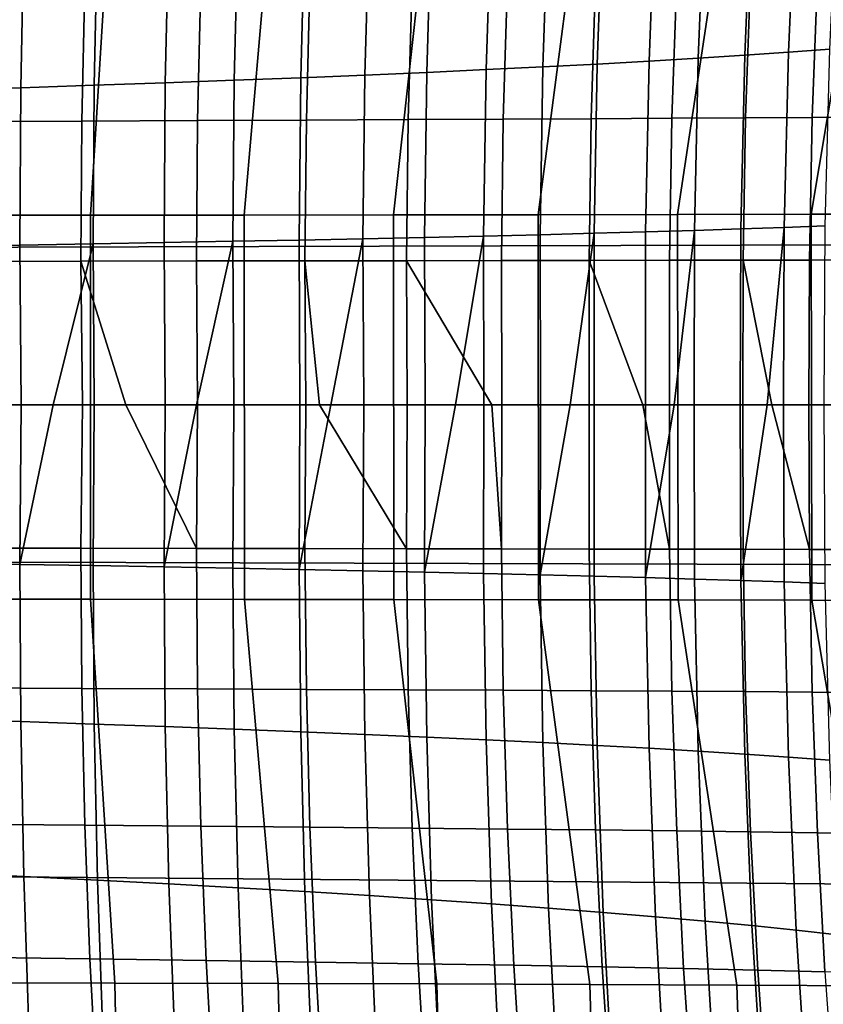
# Model space of a CAD drawing. Header units: metres. Extents: x -248 to 28, y -28 to 28.
# Tile 294 of 507: x -31.34 to -28.6, y -2.05 to 1.32. Entities that reach past the tile are written whole.
import ezdxf

# ---------------------------------------------------------------- set-up
doc = ezdxf.new("R2010")
doc.units = ezdxf.units.M
doc.layers.add('solid_10_061_053_XXX', color=7, linetype='CONTINUOUS')

msp = doc.modelspace()

# ---------------------------------------------------------------- linework, layer by layer
at = {"layer": 'solid_10_061_053_XXX'}
for points in [[(-31.640133, 0.647802, 159.197098), (-31.593479, 1.959898, 159.222061), (-31.021011, 1.960711, 158.99733), (-31.102011, 0.648056, 158.988556)], [(-31.102011, 0.648056, 158.988556), (-31.021011, 1.960711, 158.99733), (-30.463205, 1.961883, 158.738235), (-30.576794, 0.648422, 158.749374)], [(-30.576794, 0.648422, 158.749374), (-30.463205, 1.961883, 158.738235), (-29.922123, 1.9634, 158.445694), (-30.066223, 0.648896, 158.480316)], [(-30.066223, 0.648896, 158.480316), (-29.922123, 1.9634, 158.445694), (-29.399765, 1.965247, 158.120743), (-29.571995, 0.649473, 158.182297)], [(-29.571995, 0.649473, 158.182297), (-29.399765, 1.965247, 158.120743), (-28.898073, 1.967411, 157.764557), (-29.095757, 0.650148, 157.856277)], [(-29.095757, 0.650148, 157.856277), (-28.898073, 1.967411, 157.764557), (-28.418924, 1.969877, 157.378403), (-28.639086, 0.650916, 157.503357)], [(-28.639086, 0.650916, 157.503357), (-28.418924, 1.969877, 157.378403), (-27.964111, 1.972631, 156.963684), (-28.203506, 0.651772, 157.124695)], [(-28.716722, 1.204916, 114.685097), (-28.690523, 1.796702, 114.654495), (-28.841686, 1.781004, 114.350304), (-28.866529, 1.194602, 114.381142)], [(-28.57622, 1.2154, 114.993996), (-28.548676, 1.812669, 114.963684), (-28.690523, 1.796702, 114.654495), (-28.716722, 1.204916, 114.685097)], [(-29.025499, 1.184456, 114.082329), (-29.002016, 1.76557, 114.051323), (-29.171371, 1.7504, 113.757759), (-29.193499, 1.174478, 113.788864)], [(-28.866529, 1.194602, 114.381142), (-28.841686, 1.781004, 114.350304), (-29.002016, 1.76557, 114.051323), (-29.025499, 1.184456, 114.082329)], [(-29.556038, 1.155019, 113.21875), (-29.536587, 1.720837, 113.187645), (-29.732159, 1.70644, 112.911491), (-29.750305, 1.145534, 112.942505)], [(-29.37039, 1.164667, 113.500938), (-29.349609, 1.735489, 113.469795), (-29.536587, 1.720837, 113.187645), (-29.556038, 1.155019, 113.21875)], [(-29.193499, 1.174478, 113.788864), (-29.171371, 1.7504, 113.757759), (-29.349609, 1.735489, 113.469795), (-29.37039, 1.164667, 113.500938)], [(-29.953054, 1.136211, 112.672394), (-29.93618, 1.692297, 112.641548), (-30.148514, 1.678405, 112.377998), (-30.164152, 1.127048, 112.408607)], [(-29.750305, 1.145534, 112.942505), (-29.732159, 1.70644, 112.911491), (-29.93618, 1.692297, 112.641548), (-29.953054, 1.136211, 112.672394)], [(-24.355747, 1.67449, 165.425003), (-31.773745, 1.610465, 167.283325), (-31.763758, 0.537145, 167.322922), (-24.344797, 0.55849, 165.468567)], [(-30.610857, 1.109194, 111.900764), (-30.597551, 1.651361, 111.870819), (-30.833979, 1.638205, 111.627548), (-30.846195, 1.100501, 111.657082)], [(-30.383465, 1.118043, 112.151337), (-30.369017, 1.66476, 112.121033), (-30.597551, 1.651361, 111.870819), (-30.610857, 1.109194, 111.900764)], [(-30.164152, 1.127048, 112.408607), (-30.148514, 1.678405, 112.377998), (-30.369017, 1.66476, 112.121033), (-30.383465, 1.118043, 112.151337)], [(-31.089346, 1.09196, 111.420471), (-31.078161, 1.625289, 111.391396), (-31.32996, 1.61261, 111.162544), (-31.340176, 1.083572, 111.191116)], [(-30.846195, 1.100501, 111.657082), (-30.833979, 1.638205, 111.627548), (-31.078161, 1.625289, 111.391396), (-31.089346, 1.09196, 111.420471)], [(-31.340176, 1.083572, 111.191116), (-31.32996, 1.61261, 111.162544), (-31.589235, 1.600166, 110.94117), (-31.598549, 1.075333, 110.969208)], [(-29.677328, 1.45068, 40.673183), (-29.691547, 0.97636, 40.617195), (-30.016043, 0.974793, 41.779808), (-30.00281, 1.447451, 41.837265)], [(-29.375971, 1.453871, 39.503334), (-29.391148, 0.977875, 39.448933), (-29.691547, 0.97636, 40.617195), (-29.677328, 1.45068, 40.673183)], [(-29.098944, 1.457034, 38.328533), (-29.115044, 0.979343, 38.275833), (-29.391148, 0.977875, 39.448933), (-29.375971, 1.453871, 39.503334)], [(-28.84631, 1.460193, 37.149624), (-28.863291, 0.980781, 37.098728), (-29.115044, 0.979343, 38.275833), (-29.098944, 1.457034, 38.328533)], [(-28.618097, 1.463373, 35.967461), (-28.635912, 0.982206, 35.918468), (-28.863291, 0.980781, 37.098728), (-28.84631, 1.460193, 37.149624)], [(-28.414335, 1.466603, 34.782898), (-28.43293, 0.983636, 34.735889), (-28.635912, 0.982206, 35.918468), (-28.618097, 1.463373, 35.967461)], [(-31.121479, 1.437479, 45.286865), (-31.131666, 0.969741, 45.225761), (-31.55011, 0.967927, 46.357792), (-31.540943, 1.434039, 46.419838)], [(-30.725136, 1.440857, 44.144913), (-30.736343, 0.971487, 44.084888), (-31.131666, 0.969741, 45.225761), (-31.121479, 1.437479, 45.286865)], [(-30.352161, 1.444179, 42.994778), (-30.364389, 0.97317, 42.93597), (-30.736343, 0.971487, 44.084888), (-30.725136, 1.440857, 44.144913)], [(-30.00281, 1.447451, 41.837265), (-30.016043, 0.974793, 41.779808), (-30.364389, 0.97317, 42.93597), (-30.352161, 1.444179, 42.994778)], [(-28.591732, 0.611116, 115.015244), (-28.57622, 1.2154, 114.993996), (-28.716722, 1.204916, 114.685097), (-28.731237, 0.605959, 114.706696)], [(-29.037987, 0.595886, 114.104446), (-29.025499, 1.184456, 114.082329), (-29.193499, 1.174478, 113.788864), (-29.204971, 0.59097, 113.811142)], [(-28.880032, 0.600882, 114.40303), (-28.866529, 1.194602, 114.381142), (-29.025499, 1.184456, 114.082329), (-29.037987, 0.595886, 114.104446)], [(-28.731237, 0.605959, 114.706696), (-28.716722, 1.204916, 114.685097), (-28.866529, 1.194602, 114.381142), (-28.880032, 0.600882, 114.40303)], [(-29.758825, 0.576691, 112.964851), (-29.750305, 1.145534, 112.942505), (-29.953054, 1.136211, 112.672394), (-29.960648, 0.572086, 112.694626)], [(-29.565519, 0.581373, 113.24115), (-29.556038, 1.155019, 113.21875), (-29.750305, 1.145534, 112.942505), (-29.758825, 0.576691, 112.964851)], [(-29.380859, 0.586132, 113.523308), (-29.37039, 1.164667, 113.500938), (-29.556038, 1.155019, 113.21875), (-29.565519, 0.581373, 113.24115)], [(-29.204971, 0.59097, 113.811142), (-29.193499, 1.174478, 113.788864), (-29.37039, 1.164667, 113.500938), (-29.380859, 0.586132, 113.523308)], [(-30.389322, 0.563105, 112.173134), (-30.383465, 1.118043, 112.151337), (-30.610857, 1.109194, 111.900764), (-30.615917, 0.558726, 111.922249)], [(-30.170856, 0.567558, 112.430656), (-30.164152, 1.127048, 112.408607), (-30.383465, 1.118043, 112.151337), (-30.389322, 0.563105, 112.173134)], [(-29.960648, 0.572086, 112.694626), (-29.953054, 1.136211, 112.672394), (-30.164152, 1.127048, 112.408607), (-30.170856, 0.567558, 112.430656)], [(-31.343187, 0.546032, 111.211357), (-31.340176, 1.083572, 111.191116), (-31.598549, 1.075333, 110.969208), (-31.601007, 0.541944, 110.988945)], [(-31.092979, 0.550191, 111.441177), (-31.089346, 1.09196, 111.420471), (-31.340176, 1.083572, 111.191116), (-31.343187, 0.546032, 111.211357)], [(-30.850513, 0.554422, 111.6782), (-30.846195, 1.100501, 111.657082), (-31.089346, 1.09196, 111.420471), (-31.092979, 0.550191, 111.441177)], [(-30.615917, 0.558726, 111.922249), (-30.610857, 1.109194, 111.900764), (-30.846195, 1.100501, 111.657082), (-30.850513, 0.554422, 111.6782)], [(-29.691547, 0.97636, 40.617195), (-29.698055, 0.49297, 40.574913), (-30.021643, 0.492494, 41.736126), (-30.016043, 0.974793, 41.779808)], [(-29.391148, 0.977875, 39.448933), (-29.398529, 0.493407, 39.408161), (-29.698055, 0.49297, 40.574913), (-29.691547, 0.97636, 40.617195)], [(-29.115044, 0.979343, 38.275833), (-29.123259, 0.493806, 38.236679), (-29.398529, 0.493407, 39.408161), (-29.391148, 0.977875, 39.448933)], [(-28.863291, 0.980781, 37.098728), (-28.872293, 0.494176, 37.061287), (-29.123259, 0.493806, 38.236679), (-29.115044, 0.979343, 38.275833)], [(-28.635912, 0.982206, 35.918468), (-28.645653, 0.494525, 35.88282), (-28.872293, 0.494176, 37.061287), (-28.863291, 0.980781, 37.098728)], [(-28.43293, 0.983636, 34.735889), (-28.443356, 0.494862, 34.702114), (-28.645653, 0.494525, 35.88282), (-28.635912, 0.982206, 35.918468)], [(-31.131666, 0.969741, 45.225761), (-31.134439, 0.490805, 45.178616), (-31.551933, 0.49015, 46.309753), (-31.55011, 0.967927, 46.357792)], [(-30.736343, 0.971487, 44.084888), (-30.74007, 0.491413, 44.038773), (-31.134439, 0.490805, 45.178616), (-31.131666, 0.969741, 45.225761)], [(-30.364389, 0.97317, 42.93597), (-30.369061, 0.491975, 42.89101), (-30.74007, 0.491413, 44.038773), (-30.736343, 0.971487, 44.084888)], [(-30.016043, 0.974793, 41.779808), (-30.021643, 0.492494, 41.736126), (-30.369061, 0.491975, 42.89101), (-30.364389, 0.97317, 42.93597)], [(-31.101475, -0.665108, 158.988617), (-31.639824, -0.664847, 159.19725), (-31.640133, 0.647802, 159.197098), (-31.102011, 0.648056, 158.988556)], [(-30.57604, -0.665484, 158.749298), (-31.101475, -0.665108, 158.988617), (-31.102011, 0.648056, 158.988556), (-30.576794, 0.648422, 158.749374)], [(-30.065266, -0.665971, 158.480087), (-30.57604, -0.665484, 158.749298), (-30.576794, 0.648422, 158.749374), (-30.066223, 0.648896, 158.480316)], [(-29.570852, -0.666563, 158.181885), (-30.065266, -0.665971, 158.480087), (-30.066223, 0.648896, 158.480316), (-29.571995, 0.649473, 158.182297)], [(-29.09444, -0.667256, 157.855682), (-29.570852, -0.666563, 158.181885), (-29.571995, 0.649473, 158.182297), (-29.095757, 0.650148, 157.856277)], [(-28.637621, -0.668045, 157.502548), (-29.09444, -0.667256, 157.855682), (-29.095757, 0.650148, 157.856277), (-28.639086, 0.650916, 157.503357)], [(-28.20191, -0.668924, 157.123642), (-28.637621, -0.668045, 157.502548), (-28.639086, 0.650916, 157.503357), (-28.203506, 0.651772, 157.124695)], [(-28.78933, 0, 114.602432), (-28.731237, 0.605959, 114.706696), (-28.880032, 0.600882, 114.40303), (-28.881758, 0, 114.415985)], [(-28.733622, 0, 114.719322), (-28.731237, 0.605959, 114.706696), (-28.78933, 0, 114.602432)], [(-28.594757, 0, 115.027504), (-28.591732, 0.611116, 115.015244), (-28.731237, 0.605959, 114.706696), (-28.733622, 0, 114.719322)], [(-29.854322, 0, 112.846001), (-29.758825, 0.576691, 112.964851), (-29.960648, 0.572086, 112.694626), (-29.958654, 0, 112.708054)], [(-29.757387, 0, 112.978378), (-29.758825, 0.576691, 112.964851), (-29.854322, 0, 112.846001)], [(-29.56468, 0, 113.254684), (-29.565519, 0.581373, 113.24115), (-29.758825, 0.576691, 112.964851), (-29.757387, 0, 112.978378)], [(-29.462831, 0, 113.408447), (-29.380859, 0.586132, 113.523308), (-29.565519, 0.581373, 113.24115), (-29.56468, 0, 113.254684)], [(-29.380632, 0, 113.536812), (-29.380859, 0.586132, 113.523308), (-29.462831, 0, 113.408447)], [(-29.205389, 0, 113.824524), (-29.204971, 0.59097, 113.811142), (-29.380859, 0.586132, 113.523308), (-29.380632, 0, 113.536812)], [(-29.107368, 0, 113.99469), (-29.037987, 0.595886, 114.104446), (-29.204971, 0.59097, 113.811142), (-29.205389, 0, 113.824524)], [(-29.039053, 0, 114.117653), (-29.037987, 0.595886, 114.104446), (-29.107368, 0, 113.99469)], [(-28.881758, 0, 114.415985), (-28.880032, 0.600882, 114.40303), (-29.037987, 0.595886, 114.104446), (-29.039053, 0, 114.117653)], [(-24.34474, -0.55844, 165.468567), (-24.344797, 0.55849, 165.468567), (-31.763758, 0.537145, 167.322922), (-31.763672, -0.536971, 167.322906)], [(-31.338863, 0, 111.222954), (-31.343187, 0.546032, 111.211357), (-31.601007, 0.541944, 110.988945), (-31.596539, 0, 111.000053)], [(-31.229898, 0, 111.321556), (-31.092979, 0.550191, 111.441177), (-31.343187, 0.546032, 111.211357), (-31.338863, 0, 111.222954)], [(-31.088894, 0, 111.453209), (-31.092979, 0.550191, 111.441177), (-31.229898, 0, 111.321556)], [(-30.846733, 0, 111.690628), (-30.850513, 0.554422, 111.6782), (-31.092979, 0.550191, 111.441177), (-31.088894, 0, 111.453209)], [(-30.739462, 0, 111.800667), (-30.615917, 0.558726, 111.922249), (-30.850513, 0.554422, 111.6782), (-30.846733, 0, 111.690628)], [(-30.612499, 0, 111.93502), (-30.615917, 0.558726, 111.922249), (-30.739462, 0, 111.800667)], [(-30.386333, 0, 112.18618), (-30.389322, 0.563105, 112.173134), (-30.615917, 0.558726, 111.922249), (-30.612499, 0, 111.93502)], [(-30.280382, 0, 112.309425), (-30.170856, 0.567558, 112.430656), (-30.389322, 0.563105, 112.173134), (-30.386333, 0, 112.18618)], [(-30.168335, 0, 112.443932), (-30.170856, 0.567558, 112.430656), (-30.280382, 0, 112.309425)], [(-29.958654, 0, 112.708054), (-29.960648, 0.572086, 112.694626), (-30.170856, 0.567558, 112.430656), (-30.168335, 0, 112.443932)], [(-31.134439, 0.490805, 45.178616), (-31.129419, 0, 45.145908), (-31.545982, 0, 46.276146), (-31.551933, 0.49015, 46.309753)], [(-30.74007, 0.491413, 44.038773), (-30.735975, 0, 44.007088), (-30.981544, 0, 44.726669), (-31.134439, 0.490805, 45.178616)], [(-30.981544, 0, 44.726669), (-31.129419, 0, 45.145908), (-31.134439, 0.490805, 45.178616)], [(-30.369061, 0.491975, 42.89101), (-30.365862, 0, 42.860424), (-30.735975, 0, 44.007088), (-30.74007, 0.491413, 44.038773)], [(-30.021643, 0.492494, 41.736126), (-30.019379, 0, 41.706944), (-30.319578, 0, 42.711163), (-30.369061, 0.491975, 42.89101)], [(-30.319578, 0, 42.711163), (-30.365862, 0, 42.860424), (-30.369061, 0.491975, 42.89101)], [(-29.698055, 0.49297, 40.574913), (-29.696583, 0, 40.546852), (-29.730467, 0, 40.673073), (-30.021643, 0.492494, 41.736126)], [(-29.730467, 0, 40.673073), (-30.019379, 0, 41.706944), (-30.021643, 0.492494, 41.736126)], [(-29.398529, 0.493407, 39.408161), (-29.397959, 0, 39.381893), (-29.696583, 0, 40.546852), (-29.698055, 0.49297, 40.574913)], [(-29.123259, 0.493806, 38.236679), (-29.123426, 0, 38.211823), (-29.215137, 0, 38.614834), (-29.398529, 0.493407, 39.408161)], [(-29.215137, 0, 38.614834), (-29.397959, 0, 39.381893), (-29.398529, 0.493407, 39.408161)], [(-28.872293, 0.494176, 37.061287), (-28.873203, 0, 37.03817), (-29.123426, 0, 38.211823), (-29.123259, 0.493806, 38.236679)], [(-28.774309, 0, 36.538948), (-28.873203, 0, 37.03817), (-28.872293, 0.494176, 37.061287)], [(-28.645653, 0.494525, 35.88282), (-28.647259, 0, 35.861588), (-28.774309, 0, 36.538948), (-28.872293, 0.494176, 37.061287)], [(-28.443356, 0.494862, 34.702114), (-28.44549, 0, 34.682209), (-28.647259, 0, 35.861588), (-28.645653, 0.494525, 35.88282)], [(-31.343187, -0.546032, 111.211357), (-31.338863, 0, 111.222954), (-31.596539, 0, 111.000053), (-31.601007, -0.541945, 110.988945)], [(-31.551933, -0.490151, 46.309753), (-31.545982, 0, 46.276146), (-31.129419, 0, 45.145908), (-31.134439, -0.490805, 45.178616)], [(-31.343187, -0.546032, 111.211357), (-31.229898, 0, 111.321556), (-31.338863, 0, 111.222954)], [(-31.092979, -0.550191, 111.441177), (-31.088894, 0, 111.453209), (-31.229898, 0, 111.321556), (-31.343187, -0.546032, 111.211357)], [(-31.134439, -0.490805, 45.178616), (-31.129419, 0, 45.145908), (-30.981544, 0, 44.726669), (-30.74007, -0.491413, 44.038773)], [(-30.850513, -0.554422, 111.6782), (-30.846733, 0, 111.690628), (-31.088894, 0, 111.453209), (-31.092979, -0.550191, 111.441177)], [(-30.74007, -0.491413, 44.038773), (-30.981544, 0, 44.726669), (-30.735975, 0, 44.007088)], [(-30.850513, -0.554422, 111.6782), (-30.739462, 0, 111.800667), (-30.846733, 0, 111.690628)], [(-30.615917, -0.558727, 111.922249), (-30.612499, 0, 111.93502), (-30.739462, 0, 111.800667), (-30.850513, -0.554422, 111.6782)], [(-30.74007, -0.491413, 44.038773), (-30.735975, 0, 44.007088), (-30.365862, 0, 42.860424), (-30.369061, -0.491975, 42.89101)], [(-30.389322, -0.563105, 112.173134), (-30.386333, 0, 112.18618), (-30.612499, 0, 111.93502), (-30.615917, -0.558727, 111.922249)], [(-30.389322, -0.563105, 112.173134), (-30.280382, 0, 112.309425), (-30.386333, 0, 112.18618)], [(-30.170856, -0.567558, 112.430656), (-30.168335, 0, 112.443932), (-30.280382, 0, 112.309425), (-30.389322, -0.563105, 112.173134)], [(-30.369061, -0.491975, 42.89101), (-30.365862, 0, 42.860424), (-30.319578, 0, 42.711163), (-30.021643, -0.492494, 41.736126)], [(-30.021643, -0.492494, 41.736126), (-30.319578, 0, 42.711163), (-30.019379, 0, 41.706944)], [(-29.960648, -0.572087, 112.694626), (-29.958654, 0, 112.708054), (-30.168335, 0, 112.443932), (-30.170856, -0.567558, 112.430656)], [(-30.021643, -0.492494, 41.736126), (-30.019379, 0, 41.706944), (-29.730467, 0, 40.673073), (-29.698055, -0.492971, 40.574913)], [(-29.960648, -0.572087, 112.694626), (-29.854322, 0, 112.846001), (-29.958654, 0, 112.708054)], [(-29.758825, -0.576691, 112.964851), (-29.757387, 0, 112.978378), (-29.854322, 0, 112.846001), (-29.960648, -0.572087, 112.694626)], [(-29.565519, -0.581373, 113.24115), (-29.56468, 0, 113.254684), (-29.757387, 0, 112.978378), (-29.758825, -0.576691, 112.964851)], [(-29.698055, -0.492971, 40.574913), (-29.730467, 0, 40.673073), (-29.696583, 0, 40.546852)], [(-29.698055, -0.492971, 40.574913), (-29.696583, 0, 40.546852), (-29.397959, 0, 39.381893), (-29.398529, -0.493407, 39.408161)], [(-29.565519, -0.581373, 113.24115), (-29.462831, 0, 113.408447), (-29.56468, 0, 113.254684)], [(-29.380859, -0.586132, 113.523308), (-29.380632, 0, 113.536812), (-29.462831, 0, 113.408447), (-29.565519, -0.581373, 113.24115)], [(-29.398529, -0.493407, 39.408161), (-29.397959, 0, 39.381893), (-29.215137, 0, 38.614834), (-29.123259, -0.493806, 38.236679)], [(-29.204971, -0.59097, 113.811142), (-29.205389, 0, 113.824524), (-29.380632, 0, 113.536812), (-29.380859, -0.586132, 113.523308)], [(-29.123259, -0.493806, 38.236679), (-29.215137, 0, 38.614834), (-29.123426, 0, 38.211823)], [(-29.204971, -0.59097, 113.811142), (-29.107368, 0, 113.99469), (-29.205389, 0, 113.824524)], [(-29.037987, -0.595886, 114.104446), (-29.039053, 0, 114.117653), (-29.107368, 0, 113.99469), (-29.204971, -0.59097, 113.811142)], [(-29.123259, -0.493806, 38.236679), (-29.123426, 0, 38.211823), (-28.873203, 0, 37.03817), (-28.872293, -0.494176, 37.061287)], [(-28.880032, -0.600882, 114.40303), (-28.881758, 0, 114.415985), (-29.039053, 0, 114.117653), (-29.037987, -0.595886, 114.104446)], [(-28.880032, -0.600882, 114.40303), (-28.78933, 0, 114.602432), (-28.881758, 0, 114.415985)], [(-28.731237, -0.605959, 114.706696), (-28.733622, 0, 114.719322), (-28.78933, 0, 114.602432), (-28.880032, -0.600882, 114.40303)], [(-28.872293, -0.494176, 37.061287), (-28.873203, 0, 37.03817), (-28.774309, 0, 36.538948), (-28.645653, -0.494525, 35.88282)], [(-28.645653, -0.494525, 35.88282), (-28.774309, 0, 36.538948), (-28.647259, 0, 35.861588)], [(-28.591732, -0.611117, 115.015244), (-28.594757, 0, 115.027504), (-28.733622, 0, 114.719322), (-28.731237, -0.605959, 114.706696)], [(-28.645653, -0.494525, 35.88282), (-28.647259, 0, 35.861588), (-28.44549, 0, 34.682209), (-28.443356, -0.494863, 34.702114)], [(-31.134439, -0.490805, 45.178616), (-31.131666, -0.969741, 45.225761), (-31.55011, -0.967927, 46.357792), (-31.551933, -0.490151, 46.309753)], [(-30.74007, -0.491413, 44.038773), (-30.736343, -0.971488, 44.084888), (-31.131666, -0.969741, 45.225761), (-31.134439, -0.490805, 45.178616)], [(-30.369061, -0.491975, 42.89101), (-30.364389, -0.973171, 42.93597), (-30.736343, -0.971488, 44.084888), (-30.74007, -0.491413, 44.038773)], [(-30.021643, -0.492494, 41.736126), (-30.016043, -0.974794, 41.779808), (-30.364389, -0.973171, 42.93597), (-30.369061, -0.491975, 42.89101)], [(-29.698055, -0.492971, 40.574913), (-29.691547, -0.97636, 40.617195), (-30.016043, -0.974794, 41.779808), (-30.021643, -0.492494, 41.736126)], [(-29.398529, -0.493407, 39.408161), (-29.391148, -0.977875, 39.448933), (-29.691547, -0.97636, 40.617195), (-29.698055, -0.492971, 40.574913)], [(-29.123259, -0.493806, 38.236679), (-29.115044, -0.979344, 38.275833), (-29.391148, -0.977875, 39.448933), (-29.398529, -0.493407, 39.408161)], [(-28.872293, -0.494176, 37.061287), (-28.863291, -0.980782, 37.098728), (-29.115044, -0.979344, 38.275833), (-29.123259, -0.493806, 38.236679)], [(-28.645653, -0.494525, 35.88282), (-28.635912, -0.982207, 35.918468), (-28.863291, -0.980782, 37.098728), (-28.872293, -0.494176, 37.061287)], [(-28.443356, -0.494863, 34.702114), (-28.43293, -0.983637, 34.735889), (-28.635912, -0.982207, 35.918468), (-28.645653, -0.494525, 35.88282)], [(-24.355576, -1.67444, 165.424957), (-24.34474, -0.55844, 165.468567), (-31.763672, -0.536971, 167.322906), (-31.773489, -1.610292, 167.283264)], [(-31.340176, -1.083572, 111.191116), (-31.343187, -0.546032, 111.211357), (-31.601007, -0.541945, 110.988945), (-31.598549, -1.075333, 110.969208)], [(-31.089346, -1.09196, 111.420471), (-31.092979, -0.550191, 111.441177), (-31.343187, -0.546032, 111.211357), (-31.340176, -1.083572, 111.191116)], [(-30.846195, -1.100501, 111.657082), (-30.850513, -0.554422, 111.6782), (-31.092979, -0.550191, 111.441177), (-31.089346, -1.09196, 111.420471)], [(-30.610857, -1.109194, 111.900764), (-30.615917, -0.558727, 111.922249), (-30.850513, -0.554422, 111.6782), (-30.846195, -1.100501, 111.657082)], [(-30.383465, -1.118043, 112.151337), (-30.389322, -0.563105, 112.173134), (-30.615917, -0.558727, 111.922249), (-30.610857, -1.109194, 111.900764)], [(-30.164152, -1.127048, 112.408607), (-30.170856, -0.567558, 112.430656), (-30.389322, -0.563105, 112.173134), (-30.383465, -1.118043, 112.151337)], [(-29.953054, -1.136211, 112.672394), (-29.960648, -0.572087, 112.694626), (-30.170856, -0.567558, 112.430656), (-30.164152, -1.127048, 112.408607)], [(-29.750305, -1.145534, 112.942505), (-29.758825, -0.576691, 112.964851), (-29.960648, -0.572087, 112.694626), (-29.953054, -1.136211, 112.672394)], [(-29.556038, -1.155019, 113.21875), (-29.565519, -0.581373, 113.24115), (-29.758825, -0.576691, 112.964851), (-29.750305, -1.145534, 112.942505)], [(-29.37039, -1.164667, 113.500938), (-29.380859, -0.586132, 113.523308), (-29.565519, -0.581373, 113.24115), (-29.556038, -1.155019, 113.21875)], [(-29.193499, -1.174479, 113.788864), (-29.204971, -0.59097, 113.811142), (-29.380859, -0.586132, 113.523308), (-29.37039, -1.164667, 113.500938)], [(-29.025499, -1.184457, 114.082329), (-29.037987, -0.595886, 114.104446), (-29.204971, -0.59097, 113.811142), (-29.193499, -1.174479, 113.788864)], [(-28.866529, -1.194602, 114.381142), (-28.880032, -0.600882, 114.40303), (-29.037987, -0.595886, 114.104446), (-29.025499, -1.184457, 114.082329)], [(-28.716722, -1.204916, 114.685097), (-28.731237, -0.605959, 114.706696), (-28.880032, -0.600882, 114.40303), (-28.866529, -1.194602, 114.381142)], [(-28.57622, -1.2154, 114.993996), (-28.591732, -0.611117, 115.015244), (-28.731237, -0.605959, 114.706696), (-28.716722, -1.204916, 114.685097)], [(-31.019258, -1.97775, 158.997437), (-31.59248, -1.976929, 159.222519), (-31.639824, -0.664847, 159.19725), (-31.101475, -0.665108, 158.988617)], [(-30.460741, -1.978934, 158.7379), (-31.019258, -1.97775, 158.997437), (-31.101475, -0.665108, 158.988617), (-30.57604, -0.665484, 158.749298)], [(-29.918993, -1.980465, 158.444824), (-30.460741, -1.978934, 158.7379), (-30.57604, -0.665484, 158.749298), (-30.065266, -0.665971, 158.480087)], [(-29.396025, -1.982331, 158.119263), (-29.918993, -1.980465, 158.444824), (-30.065266, -0.665971, 158.480087), (-29.570852, -0.666563, 158.181885)], [(-28.893787, -1.984517, 157.762405), (-29.396025, -1.982331, 158.119263), (-29.570852, -0.666563, 158.181885), (-29.09444, -0.667256, 157.855682)], [(-28.414158, -1.987007, 157.375504), (-28.893787, -1.984517, 157.762405), (-29.09444, -0.667256, 157.855682), (-28.637621, -0.668045, 157.502548)], [(-27.958941, -1.989789, 156.959976), (-28.414158, -1.987007, 157.375504), (-28.637621, -0.668045, 157.502548), (-28.20191, -0.668924, 157.123642)], [(-31.131666, -0.969741, 45.225761), (-31.121479, -1.437479, 45.286865), (-31.540943, -1.434039, 46.419838), (-31.55011, -0.967927, 46.357792)], [(-30.736343, -0.971488, 44.084888), (-30.725136, -1.440857, 44.144913), (-31.121479, -1.437479, 45.286865), (-31.131666, -0.969741, 45.225761)], [(-30.364389, -0.973171, 42.93597), (-30.352161, -1.444179, 42.994778), (-30.725136, -1.440857, 44.144913), (-30.736343, -0.971488, 44.084888)], [(-30.016043, -0.974794, 41.779808), (-30.00281, -1.447452, 41.837265), (-30.352161, -1.444179, 42.994778), (-30.364389, -0.973171, 42.93597)], [(-29.691547, -0.97636, 40.617195), (-29.677328, -1.45068, 40.673183), (-30.00281, -1.447452, 41.837265), (-30.016043, -0.974794, 41.779808)], [(-29.391148, -0.977875, 39.448933), (-29.375971, -1.453871, 39.503334), (-29.677328, -1.45068, 40.673183), (-29.691547, -0.97636, 40.617195)], [(-29.115044, -0.979344, 38.275833), (-29.098944, -1.457034, 38.328533), (-29.375971, -1.453871, 39.503334), (-29.391148, -0.977875, 39.448933)], [(-28.863291, -0.980782, 37.098728), (-28.84631, -1.460193, 37.149624), (-29.098944, -1.457034, 38.328533), (-29.115044, -0.979344, 38.275833)], [(-28.635912, -0.982207, 35.918468), (-28.618097, -1.463374, 35.967461), (-28.84631, -1.460193, 37.149624), (-28.863291, -0.980782, 37.098728)], [(-28.43293, -0.983637, 34.735889), (-28.414335, -1.466603, 34.782898), (-28.618097, -1.463374, 35.967461), (-28.635912, -0.982207, 35.918468)], [(-31.32996, -1.61261, 111.162544), (-31.340176, -1.083572, 111.191116), (-31.598549, -1.075333, 110.969208), (-31.589235, -1.600166, 110.94117)], [(-31.078161, -1.625289, 111.391396), (-31.089346, -1.09196, 111.420471), (-31.340176, -1.083572, 111.191116), (-31.32996, -1.61261, 111.162544)], [(-30.833979, -1.638205, 111.627548), (-30.846195, -1.100501, 111.657082), (-31.089346, -1.09196, 111.420471), (-31.078161, -1.625289, 111.391396)], [(-30.597551, -1.651361, 111.870819), (-30.610857, -1.109194, 111.900764), (-30.846195, -1.100501, 111.657082), (-30.833979, -1.638205, 111.627548)], [(-30.369017, -1.66476, 112.121033), (-30.383465, -1.118043, 112.151337), (-30.610857, -1.109194, 111.900764), (-30.597551, -1.651361, 111.870819)], [(-30.148514, -1.678405, 112.377998), (-30.164152, -1.127048, 112.408607), (-30.383465, -1.118043, 112.151337), (-30.369017, -1.66476, 112.121033)], [(-29.93618, -1.692297, 112.641548), (-29.953054, -1.136211, 112.672394), (-30.164152, -1.127048, 112.408607), (-30.148514, -1.678405, 112.377998)], [(-29.732159, -1.706441, 112.911491), (-29.750305, -1.145534, 112.942505), (-29.953054, -1.136211, 112.672394), (-29.93618, -1.692297, 112.641548)], [(-29.536587, -1.720837, 113.187645), (-29.556038, -1.155019, 113.21875), (-29.750305, -1.145534, 112.942505), (-29.732159, -1.706441, 112.911491)], [(-29.349609, -1.735489, 113.469795), (-29.37039, -1.164667, 113.500938), (-29.556038, -1.155019, 113.21875), (-29.536587, -1.720837, 113.187645)], [(-29.171371, -1.7504, 113.757759), (-29.193499, -1.174479, 113.788864), (-29.37039, -1.164667, 113.500938), (-29.349609, -1.735489, 113.469795)], [(-29.002016, -1.76557, 114.051323), (-29.025499, -1.184457, 114.082329), (-29.193499, -1.174479, 113.788864), (-29.171371, -1.7504, 113.757759)], [(-28.841686, -1.781004, 114.350304), (-28.866529, -1.194602, 114.381142), (-29.025499, -1.184457, 114.082329), (-29.002016, -1.76557, 114.051323)], [(-28.690523, -1.796703, 114.654495), (-28.716722, -1.204916, 114.685097), (-28.866529, -1.194602, 114.381142), (-28.841686, -1.781004, 114.350304)], [(-28.548676, -1.812669, 114.963684), (-28.57622, -1.2154, 114.993996), (-28.716722, -1.204916, 114.685097), (-28.690523, -1.796703, 114.654495)], [(-31.121479, -1.437479, 45.286865), (-31.104235, -1.894691, 45.361362), (-31.524796, -1.889195, 46.495296), (-31.540943, -1.434039, 46.419838)], [(-30.725136, -1.440857, 44.144913), (-30.706783, -1.900155, 44.218304), (-31.104235, -1.894691, 45.361362), (-31.121479, -1.437479, 45.286865)], [(-30.352161, -1.444179, 42.994778), (-30.332703, -1.905595, 43.066929), (-30.706783, -1.900155, 44.218304), (-30.725136, -1.440857, 44.144913)], [(-30.00281, -1.447452, 41.837265), (-29.98225, -1.91102, 41.908043), (-30.332703, -1.905595, 43.066929), (-30.352161, -1.444179, 42.994778)], [(-29.677328, -1.45068, 40.673183), (-29.655685, -1.91644, 40.742458), (-29.98225, -1.91102, 41.908043), (-30.00281, -1.447452, 41.837265)], [(-29.375971, -1.453871, 39.503334), (-29.353268, -1.921861, 39.57098), (-29.655685, -1.91644, 40.742458), (-29.677328, -1.45068, 40.673183)], [(-29.098944, -1.457034, 38.328533), (-29.075212, -1.9273, 38.394428), (-29.353268, -1.921861, 39.57098), (-29.375971, -1.453871, 39.503334)], [(-28.84631, -1.460193, 37.149624), (-28.821587, -1.932786, 37.213654), (-29.075212, -1.9273, 38.394428), (-29.098944, -1.457034, 38.328533)], [(-28.618097, -1.463374, 35.967461), (-28.592422, -1.938355, 36.02953), (-28.821587, -1.932786, 37.213654), (-28.84631, -1.460193, 37.149624)], [(-28.414335, -1.466603, 34.782898), (-28.387754, -1.944042, 34.842907), (-28.592422, -1.938355, 36.02953), (-28.618097, -1.463374, 35.967461)], [(-24.377281, -2.78768, 165.337845), (-24.355576, -1.67444, 165.424957), (-31.773489, -1.610292, 167.283264), (-31.793186, -2.681252, 167.204071)], [(-31.312864, -2.133137, 111.125763), (-31.32996, -1.61261, 111.162544), (-31.589235, -1.600166, 110.94117), (-31.57338, -2.116444, 110.904984)], [(-31.059757, -2.150156, 111.354065), (-31.078161, -1.625289, 111.391396), (-31.32996, -1.61261, 111.162544), (-31.312864, -2.133137, 111.125763)], [(-30.814205, -2.167504, 111.589714), (-30.833979, -1.638205, 111.627548), (-31.078161, -1.625289, 111.391396), (-31.059757, -2.150156, 111.354065)], [(-30.576349, -2.185185, 111.832527), (-30.597551, -1.651361, 111.870819), (-30.833979, -1.638205, 111.627548), (-30.814205, -2.167504, 111.589714)], [(-30.346333, -2.203204, 112.082329), (-30.369017, -1.66476, 112.121033), (-30.597551, -1.651361, 111.870819), (-30.576349, -2.185185, 111.832527)], [(-30.124302, -2.221563, 112.338951), (-30.148514, -1.678405, 112.377998), (-30.369017, -1.66476, 112.121033), (-30.346333, -2.203204, 112.082329)], [(-29.910397, -2.240268, 112.602211), (-29.93618, -1.692297, 112.641548), (-30.148514, -1.678405, 112.377998), (-30.124302, -2.221563, 112.338951)], [(-29.704763, -2.259321, 112.871933), (-29.732159, -1.706441, 112.911491), (-29.93618, -1.692297, 112.641548), (-29.910397, -2.240268, 112.602211)], [(-29.507547, -2.278726, 113.147926), (-29.536587, -1.720837, 113.187645), (-29.732159, -1.706441, 112.911491), (-29.704763, -2.259321, 112.871933)], [(-29.318903, -2.298486, 113.429985), (-29.349609, -1.735489, 113.469795), (-29.536587, -1.720837, 113.187645), (-29.507547, -2.278726, 113.147926)], [(-29.138977, -2.318606, 113.717918), (-29.171371, -1.7504, 113.757759), (-29.349609, -1.735489, 113.469795), (-29.318903, -2.298486, 113.429985)], [(-28.967924, -2.339087, 114.011528), (-29.002016, -1.76557, 114.051323), (-29.171371, -1.7504, 113.757759), (-29.138977, -2.318606, 113.717918)], [(-28.805891, -2.359935, 114.310608), (-28.841686, -1.781004, 114.350304), (-29.002016, -1.76557, 114.051323), (-28.967924, -2.339087, 114.011528)], [(-28.65303, -2.381152, 114.61496), (-28.690523, -1.796703, 114.654495), (-28.841686, -1.781004, 114.350304), (-28.805891, -2.359935, 114.310608)], [(-28.509495, -2.402741, 114.924377), (-28.548676, -1.812669, 114.963684), (-28.690523, -1.796703, 114.654495), (-28.65303, -2.381152, 114.61496)], [(-31.104235, -1.894691, 45.361362), (-31.08028, -2.34205, 45.448689), (-31.502031, -2.334105, 46.583569), (-31.524796, -1.889195, 46.495296)], [(-30.706783, -1.900155, 44.218304), (-30.681625, -2.350014, 44.304539), (-31.08028, -2.34205, 45.448689), (-31.104235, -1.894691, 45.361362)], [(-30.332703, -1.905595, 43.066929), (-30.306335, -2.358011, 43.151928), (-30.681625, -2.350014, 44.304539), (-30.706783, -1.900155, 44.218304)], [(-29.98225, -1.91102, 41.908043), (-29.954676, -2.366052, 41.991676), (-30.306335, -2.358011, 43.151928), (-30.332703, -1.905595, 43.066929)], [(-29.655685, -1.91644, 40.742458), (-29.626913, -2.374149, 40.824585), (-29.954676, -2.366052, 41.991676), (-29.98225, -1.91102, 41.908043)], [(-29.353268, -1.921861, 39.57098), (-29.323313, -2.382313, 39.651474), (-29.626913, -2.374149, 40.824585), (-29.655685, -1.91644, 40.742458)], [(-29.075212, -1.9273, 38.394428), (-29.044102, -2.390562, 38.473164), (-29.323313, -2.382313, 39.651474), (-29.353268, -1.921861, 39.57098)], [(-28.821587, -1.932786, 37.213654), (-28.789349, -2.398936, 37.290516), (-29.044102, -2.390562, 38.473164), (-29.075212, -1.9273, 38.394428)], [(-28.592422, -1.938355, 36.02953), (-28.559093, -2.407479, 36.104401), (-28.789349, -2.398936, 37.290516), (-28.821587, -1.932786, 37.213654)], [(-31.567575, -3.287197, 159.297638), (-31.59248, -1.976929, 159.222519), (-31.019258, -1.97775, 158.997437), (-30.991119, -3.288428, 159.072739)], [(-30.991119, -3.288428, 159.072739), (-31.019258, -1.97775, 158.997437), (-30.460741, -1.978934, 158.7379), (-30.429024, -3.290186, 158.813721)], [(-30.429024, -3.290186, 158.813721), (-30.460741, -1.978934, 158.7379), (-29.918993, -1.980465, 158.444824), (-29.883295, -3.292458, 158.521393)], [(-29.883295, -3.292458, 158.521393), (-29.918993, -1.980465, 158.444824), (-29.396025, -1.982331, 158.119263), (-29.355904, -3.295229, 158.196732)], [(-29.355904, -3.295229, 158.196732), (-29.396025, -1.982331, 158.119263), (-28.893787, -1.984517, 157.762405), (-28.848776, -3.298486, 157.84079)], [(-28.848776, -3.298486, 157.84079), (-28.893787, -1.984517, 157.762405), (-28.414158, -1.987007, 157.375504), (-28.363785, -3.302217, 157.454758)]]:
    msp.add_3dface(points, dxfattribs=at)

doc.saveas('drawing.dxf')
